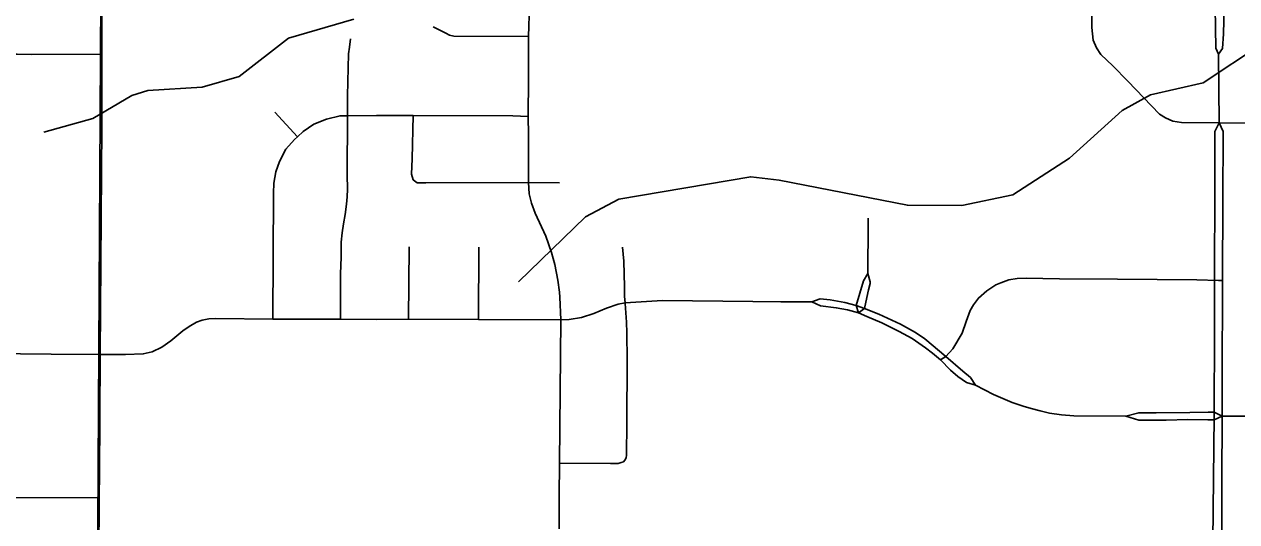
# Model space of a CAD drawing. Extents: x -1403959 to 81668, y -1400582 to 11018.
# Drawn here: x 6503.8 to 6609, y 8764.9 to 8808.1 of the extents above; entities that cross this region are included whole.
import ezdxf

# ---------------------------------------------------------------- set-up
doc = ezdxf.new("R2010")
doc.units = 0
for name, color, linetype in [('tdCiRRCL', 7, 'Continuous'), ('tdCiSectNmbr', 7, 'Continuous'), ('tdCiSectTwpRng', 7, 'Continuous'), ('tdCoClipBndry', 7, 'Continuous'), ('tdCoSurfBitum', 7, 'Continuous')]:
    doc.layers.add(name, color=color, linetype=linetype)

msp = doc.modelspace()

# ---------------------------------------------------------------- linework, layer by layer
at = {"layer": 'tdCiRRCL'}
for points in [[(6436.33, 8671.1), (6468.9, 8680.59), (6476.63, 8681.22), (6476.98, 8718.98), (6491.4, 8718.88), (6509.98, 8718.68), (6510.13, 8734.85), (6510.09, 8742.36), (6510.2, 8753.24), (6510.27, 8760.52), (6510.33, 8767), (6469.48, 8767.13), (6461.81, 8767.16), (6462.21, 8815.61)], [(6607.43, 8698.59), (6607.38, 8702.06), (6607.36, 8704.7), (6607.36, 8705.43), (6558.69, 8706.25), (6558.78, 8718.27), (6558.15, 8718.27), (6556.99, 8718.28), (6550.06, 8718.36), (6535.85, 8718.49), (6524.15, 8718.62), (6523.19, 8718.63), (6509.98, 8718.68), (6510.13, 8734.85), (6510.09, 8742.36), (6510.2, 8753.24), (6510.27, 8760.52), (6510.33, 8767), (6469.48, 8767.13), (6461.81, 8767.16), (6462.21, 8815.61)]]:
    msp.add_lwpolyline(points, dxfattribs=at)
at = {"layer": 'tdCiSectNmbr'}
for points in [[(6510.33, 8767), (6510.33, 8767.05), (6510.35, 8769.13), (6510.37, 8773.89), (6510.41, 8779.41), (6510.55, 8799.2), (6510.54, 8805.46), (6510.54, 8808.95)], [(6607.16, 8809.51), (6607.23, 8806), (6607.46, 8805.48)], [(6607.46, 8805.48), (6607.8, 8805.95), (6607.89, 8807.23), (6607.94, 8809.5)], [(6607.51, 8799.52), (6607.46, 8805.48)], [(6607.51, 8799.51), (6607.14, 8798.76), (6607.13, 8793.45)], [(6607.51, 8799.52), (6607.51, 8799.51)], [(6607.85, 8793.45), (6607.87, 8798.01), (6607.87, 8798.76), (6607.51, 8799.52)], [(6607.13, 8793.45), (6607.11, 8786.5), (6607.11, 8785.83)], [(6607.85, 8792.86), (6607.85, 8793.45)], [(6607.81, 8785.83), (6607.85, 8792.86)], [(6607.11, 8785.83), (6607.1, 8780.57)], [(6607.79, 8778.93), (6607.81, 8784.02), (6607.81, 8785.83)], [(6607.1, 8780.57), (6607.09, 8775.15), (6607.08, 8774.07)], [(6607.78, 8774.06), (6607.79, 8778.93)], [(6607.08, 8774.07), (6606.98, 8763.22), (6607.12, 8755.83), (6607.12, 8752.93)], [(6607.76, 8768.42), (6607.78, 8774.06)], [(6607.76, 8765.15), (6607.75, 8766.26), (6607.76, 8768.42)], [(6510.12, 8738.03), (6510.09, 8742.36), (6510.2, 8753.24), (6510.27, 8760.52), (6510.33, 8765.77), (6510.33, 8767)], [(6607.8, 8758.11), (6607.76, 8765.15)]]:
    msp.add_lwpolyline(points, dxfattribs=at)
at = {"layer": 'tdCiSectTwpRng'}
for points in [[(6596.56, 8815.45), (6596.56, 8815.45), (6596.55, 8815.16), (6596.47, 8807.77), (6596.58, 8806.68), (6596.87, 8806.02), (6597.25, 8805.45), (6598.3, 8804.45), (6599.6, 8803.13), (6602.35, 8800.27), (6602.85, 8799.95), (6603.5, 8799.66), (6604.25, 8799.53), (6607.51, 8799.52)], [(6607.51, 8799.52), (6617.93, 8799.47), (6619.62, 8799.49), (6620.26, 8799.55), (6620.86, 8799.81), (6621.36, 8800.19), (6621.92, 8800.71), (6623.05, 8801.82), (6624.55, 8803.33), (6624.94, 8803.81), (6625.26, 8804.36), (6625.37, 8804.94), (6625.41, 8806.97), (6625.41, 8814.93), (6625.41, 8815.2)], [(6550.25, 8767.14), (6550.27, 8769.99), (6550.37, 8782.42), (6550.31, 8784.38), (6550.28, 8784.83), (6550.13, 8785.87), (6549.85, 8787.23), (6549.57, 8788.28), (6549.07, 8789.67), (6548.15, 8791.67), (6547.83, 8792.55), (6547.64, 8793.36), (6547.58, 8794.33), (6547.57, 8798.47), (6547.56, 8800.06), (6547.59, 8803.32), (6547.59, 8807), (6547.65, 8809.73)], [(6539.3, 8807.83), (6540.4, 8807.28), (6540.71, 8807.12), (6541.09, 8807.04), (6547.59, 8807)], [(6531.26, 8782.48), (6531.26, 8786.41), (6531.31, 8787.87), (6531.33, 8789.15), (6531.41, 8789.97), (6531.53, 8790.75), (6531.67, 8791.56), (6531.79, 8792.47), (6531.84, 8793.11), (6531.86, 8793.76), (6531.84, 8795), (6531.87, 8800.13), (6531.88, 8801.87), (6531.95, 8805.49), (6532.03, 8806.09), (6532.13, 8806.81)], [(6486.51, 8805.48), (6492.15, 8805.49), (6496.92, 8805.49), (6498.6, 8805.46), (6503.21, 8805.46), (6504.43, 8805.45), (6510.54, 8805.46)], [(6527.53, 8798.31), (6525.56, 8800.44)], [(6525.39, 8782.48), (6525.44, 8793.4), (6525.48, 8794.29), (6525.65, 8795.26), (6525.96, 8796.15), (6526.51, 8797.24), (6527.27, 8798.08), (6527.53, 8798.31), (6528.01, 8798.75), (6528.94, 8799.39), (6530.06, 8799.82), (6531.23, 8800.13), (6531.87, 8800.13)], [(6531.87, 8800.13), (6534.38, 8800.15), (6537.56, 8800.14), (6546.21, 8800.11), (6547.56, 8800.06)], [(6537.57, 8794.57), (6537.42, 8795.07), (6537.47, 8796.38), (6537.56, 8800.14)], [(6537.57, 8794.57), (6537.92, 8794.32), (6538.68, 8794.32), (6547.58, 8794.33), (6550.28, 8794.3)], [(6577.05, 8790.75), (6577.06, 8791.25)], [(6577.02, 8786.44), (6577.05, 8790.75)], [(6537.17, 8782.48), (6537.21, 8788.75)], [(6543.24, 8782.46), (6543.28, 8788.73)], [(6555.98, 8783.9), (6555.91, 8784.45), (6555.9, 8785.28), (6555.85, 8787.51), (6555.73, 8788.74)], [(6577.02, 8786.44), (6576.64, 8785.8), (6576.01, 8783.67), (6576.21, 8783.02)], [(6576.21, 8783.02), (6576.74, 8783.41), (6576.85, 8783.96), (6577.08, 8785.04), (6577.22, 8785.59), (6577.22, 8785.73), (6577.02, 8786.44)], [(6583.34, 8778.95), (6583.79, 8779.24), (6584.4, 8779.9), (6585.21, 8781.27), (6585.55, 8782.29), (6585.91, 8783.24), (6586.21, 8783.74), (6586.62, 8784.31), (6587.35, 8784.95), (6588.13, 8785.46), (6588.58, 8785.65), (6589.25, 8785.89), (6590, 8786.01), (6590.78, 8786.03), (6593.67, 8785.99), (6598.7, 8785.94), (6605.59, 8785.89), (6607.46, 8785.83), (6607.81, 8785.83)], [(6510.41, 8779.41), (6512.61, 8779.41), (6514.14, 8779.47), (6514.93, 8779.64), (6515.75, 8780.07), (6516.53, 8780.6), (6517.59, 8781.46), (6518.12, 8781.86), (6518.76, 8782.23), (6519.26, 8782.39), (6519.84, 8782.5), (6520.45, 8782.54), (6525.39, 8782.48), (6531.26, 8782.48), (6534.36, 8782.45), (6537.17, 8782.48), (6543.24, 8782.46), (6550.37, 8782.42), (6551.12, 8782.47), (6552.17, 8782.62), (6553.25, 8782.99), (6554.35, 8783.43), (6555.37, 8783.79), (6555.98, 8783.9), (6559.21, 8784.09), (6567.05, 8784.02), (6569.47, 8784), (6571.13, 8784), (6572.16, 8783.99)], [(6555.82, 8770.11), (6555.95, 8770.26), (6556.06, 8770.46), (6556.09, 8770.69), (6556.12, 8773.45), (6556.14, 8778.93), (6556.12, 8781.3), (6556.09, 8782.22), (6555.98, 8783.83)], [(6555.98, 8783.83), (6555.98, 8783.9), (6555.98, 8783.9)], [(6586.38, 8776.77), (6585.93, 8777.43), (6585.28, 8777.96), (6583.79, 8779.24), (6581.97, 8780.77), (6581.16, 8781.32), (6579.87, 8782.04), (6577.99, 8782.92), (6576.74, 8783.41), (6576.01, 8783.67), (6575.02, 8783.93), (6573.77, 8784.16), (6572.9, 8784.25), (6572.16, 8783.99)], [(6572.16, 8783.99), (6572.93, 8783.64), (6574.29, 8783.48), (6575.26, 8783.28), (6576.21, 8783.02), (6576.93, 8782.71), (6578.25, 8782.18), (6579.76, 8781.41), (6580.87, 8780.8), (6582.02, 8780.01), (6582.63, 8779.53), (6583.34, 8778.95), (6584.2, 8778.07), (6584.84, 8777.52), (6585.59, 8776.99), (6586.38, 8776.77)], [(6469.18, 8770.49), (6470.24, 8770.58), (6471.61, 8770.58), (6473.54, 8770.63), (6475.41, 8770.84), (6476.64, 8771.04), (6478.47, 8771.39), (6480.19, 8771.9), (6482.2, 8772.63), (6483.91, 8773.38), (6484.94, 8773.87), (6486.94, 8775.05), (6488.67, 8776.3), (6490.84, 8777.85), (6491.98, 8778.52), (6492.76, 8778.93), (6493.7, 8779.21), (6494.75, 8779.4), (6495.73, 8779.46), (6497.19, 8779.51), (6500.81, 8779.52), (6506.15, 8779.46), (6510.41, 8779.41)], [(6586.38, 8776.77), (6587.93, 8775.95), (6589.55, 8775.25), (6590.52, 8774.94), (6591.19, 8774.73), (6591.97, 8774.52), (6592.78, 8774.34), (6593.84, 8774.19), (6594.9, 8774.09), (6599.41, 8774.08)], [(6607.78, 8774.06), (6607.09, 8774.41), (6606.55, 8774.41), (6604.97, 8774.4), (6602.04, 8774.37), (6600.54, 8774.36), (6599.41, 8774.08)], [(6599.41, 8774.08), (6600.55, 8773.71), (6602.91, 8773.71), (6604.8, 8773.79), (6606.54, 8773.76), (6607.08, 8773.76), (6607.78, 8774.06)], [(6607.78, 8774.06), (6617.8, 8774.06)], [(6550.27, 8769.99), (6554.68, 8769.97), (6555.37, 8769.96), (6555.63, 8770.04), (6555.82, 8770.11)], [(6550.23, 8764.29), (6550.25, 8767.14)]]:
    msp.add_lwpolyline(points, dxfattribs=at)
at = {"layer": 'tdCoClipBndry'}
msp.add_lwpolyline([(6510.5, 8815.52), (6509.95, 8718.68), (6607.46, 8717.72), (6631.97, 8717.65)], dxfattribs=at)
at = {"layer": 'tdCoSurfBitum'}
for points in [[(6627.53, 8808.9), (6624.17, 8807.53), (6611.18, 8806.34), (6606.14, 8802.99), (6601.55, 8801.94), (6599.11, 8800.57), (6594.52, 8796.46), (6589.62, 8793.26), (6585.19, 8792.35), (6580.46, 8792.37), (6569.32, 8794.53), (6566.87, 8794.84), (6555.42, 8792.88), (6552.51, 8791.36), (6546.7, 8785.72)], [(6505.5, 8798.7), (6509.78, 8799.9), (6513.15, 8801.88), (6514.53, 8802.33), (6519.26, 8802.62), (6522.47, 8803.52), (6526.76, 8806.86), (6532.41, 8808.52)]]:
    msp.add_lwpolyline(points, dxfattribs=at)

doc.saveas('drawing.dxf')
